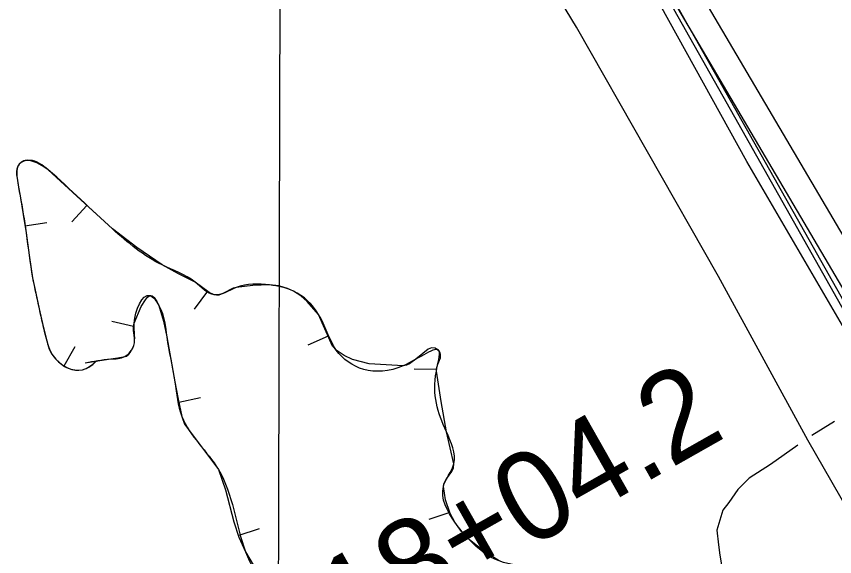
# Model space of a CAD drawing. Extents: x 3177185 to 3215018, y 812988 to 838321.
# Drawn here: x 3191545 to 3192464, y 824888 to 825495 of the extents above; entities that cross this region are included whole.
import ezdxf

# ---------------------------------------------------------------- set-up
doc = ezdxf.new("R2010")
doc.units = 0
for name, color, linetype in [('V-BORW-LINE', 7, 'Continuous'), ('V-GRID-MAJR', 7, 'Continuous'), ('V-LEVE-TOET', 7, 'Continuous'), ('V-RAIL-TRAK', 7, 'Continuous'), ('V-ROAD-CNTR', 7, 'Continuous'), ('V-SURV-IDEN', 7, 'Continuous'), ('V-SURV-LINE', 7, 'Continuous'), ('V-TOPO-SHOR', 7, 'Continuous')]:
    doc.layers.add(name, color=color, linetype=linetype)

msp = doc.modelspace()

# ---------------------------------------------------------------- linework, layer by layer
at = {"layer": 'V-BORW-LINE'}
for p, q in [((3191624.67, 825282.72), (3191607.73, 825264.34)), ((3191555.07, 825259.69), (3191579.75, 825263.68)), ((3191759.87, 825186.65), (3191745.25, 825166.37)), ((3191676.89, 825146.96), (3191652.53, 825152.58)), ((3191895.54, 825135.76), (3191872.63, 825125.76)), ((3191598.91, 825102.57), (3191611.45, 825124.2)), ((3192017.09, 825098.52), (3191992.1, 825099.02)), ((3191727.81, 825061.9), (3191752.24, 825067.19)), ((3192032.06, 824938.06), (3192008.43, 824929.9)), ((3191794.56, 824912.1), (3191818.35, 824919.79))]:
    msp.add_line(p, q, dxfattribs=at)
for points in [[(3192087.46, 824883.49), (3192070.43, 824894.56), (3192054.22, 824907.35), (3192045.38, 824916.49), (3192037.75, 824927.07), (3192032.46, 824936.9), (3192027.21, 824952.08), (3192024.92, 824966.97), (3192025.34, 824970.17), (3192028.29, 824975.69), (3192034.37, 824983.94), (3192036.42, 824988.16), (3192036.74, 824992.5), (3192032.54, 825010.47), (3192028.27, 825028.69), (3192022.34, 825062.59), (3192017.05, 825096.51), (3192017.11, 825099.34), (3192018.78, 825104.31), (3192021.75, 825111.77), (3192021.88, 825115.49), (3192021.29, 825117.34), (3192020.13, 825119.19), (3192015.73, 825122.55), (3192011.63, 825122.71), (3192007.89, 825121.23), (3191994.04, 825110.05), (3191986.93, 825104.84), (3191983.39, 825103.27), (3191979.88, 825102.76), (3191941.7, 825104.89), (3191922.71, 825109.89), (3191913.54, 825114.31), (3191904.67, 825120.36), (3191900.37, 825124.7), (3191884.78, 825160.42), (3191872.14, 825174.73), (3191864.96, 825181.12), (3191856.59, 825186.58), (3191850.01, 825189.58), (3191840.01, 825192.35), (3191829.83, 825193.44), (3191810.95, 825192.81), (3191792.1, 825190.48), (3191788.92, 825189.66), (3191778, 825184.1), (3191772.71, 825182.08), (3191770.12, 825181.83), (3191767.57, 825182.3), (3191762.04, 825185.08), (3191746.19, 825196.52), (3191727.52, 825205.97), (3191708.97, 825215.96), (3191680.5, 825235.37), (3191653.22, 825256.41), (3191617.68, 825289.16), (3191581.07, 825322.77), (3191576.13, 825326.28), (3191568.37, 825330.49), (3191560.5, 825333.36), (3191557.54, 825333.71), (3191555.23, 825333.35), (3191553.5, 825332.72), (3191550.97, 825331.19), (3191548.61, 825328.92), (3191547.23, 825326.98), (3191545.83, 825323.6), (3191545.47, 825321.06), (3191545.65, 825317.24), (3191546.25, 825313.44), (3191547.93, 825303.41), (3191549.61, 825293.38), (3191552.96, 825272.74), (3191556.29, 825252.1), (3191559.89, 825226.83), (3191563.61, 825201.58), (3191567.08, 825184.05), (3191570.93, 825166.59), (3191574.7, 825150.01), (3191578.7, 825133.47), (3191582.39, 825121.47), (3191585.33, 825115.75), (3191589.55, 825110.13), (3191596.42, 825104.01), (3191602.15, 825100.69), (3191606.59, 825098.97)], [(3191622.74, 825105.9), (3191637.05, 825108.07), (3191651.35, 825110.31), (3191659.26, 825111.55), (3191667.16, 825113.01), (3191669.02, 825113.65), (3191671.79, 825115.73), (3191673.51, 825117.87), (3191675.59, 825121.63), (3191677.22, 825125.54), (3191677.98, 825128.58), (3191677.96, 825134.03), (3191676.82, 825142.34), (3191676.78, 825146.48), (3191677.72, 825150.57), (3191685.64, 825169.16), (3191690.3, 825176.9), (3191692.78, 825179.7), (3191695.35, 825181.52), (3191696.56, 825181.65), (3191697.75, 825181.17), (3191699.98, 825179.28), (3191703.2, 825174.95), (3191705.5, 825170.33), (3191710.74, 825152.79), (3191714.34, 825135.1), (3191718.86, 825109.89), (3191723.39, 825084.68), (3191727.1, 825065.15), (3191731.31, 825045.72), (3191734.26, 825037.3), (3191772.33, 824986.11), (3191780.34, 824963.24), (3191789.57, 824927.54), (3191795.2, 824910.12), (3191802.89, 824893.65), (3191825.79, 824854.31)], [(3191606.59, 825098.97), (3191613.23, 825097.71), (3191619.51, 825098.14), (3191623.66, 825099.49), (3191626.75, 825101.05), (3191631.24, 825104.19), (3191635.42, 825108.18)]]:
    msp.add_lwpolyline(points, dxfattribs=at)
msp.add_spline([(3191622.74, 825105.9), (3191651.35, 825110.31), (3191667.16, 825113.01), (3191677.22, 825125.54), (3191677.72, 825150.57), (3191695.35, 825181.52), (3191705.5, 825170.33), (3191714.34, 825135.1), (3191723.39, 825084.68), (3191731.31, 825045.72), (3191772.33, 824986.11), (3191802.89, 824893.65), (3191849.31, 824815.33), (3191873.27, 824776.77), (3191924.89, 824683.21), (3191955.68, 824640.33), (3191971.71, 824570.68), (3191994.09, 824511.84), (3192045.28, 824429.31), (3192094.98, 824333.85), (3192117.09, 824299.57), (3192155.04, 824266.52), (3192177.34, 824258.66), (3192266.57, 824245.11), (3192286.06, 824241.9), (3192324.31, 824264.61), (3192396.65, 824301.18), (3192434.71, 824342.9), (3192456.06, 824382.02), (3192450.7, 824405.72), (3192421.02, 824433.31), (3192394.96, 824461.72), (3192377.46, 824484.73), (3192346.7, 824507.97), (3192331.22, 824546.68), (3192293.08, 824605.19), (3192260.26, 824644.08), (3192219.88, 824680.1), (3192201.76, 824725.25), (3192187.27, 824762.13), (3192143.81, 824820.9), (3192124.9, 824870.85), (3192087.46, 824883.49), (3192054.22, 824907.35), (3192037.75, 824927.07), (3192024.92, 824966.97), (3192036.74, 824992.5), (3192028.27, 825028.69), (3192017.05, 825096.51), (3192020.13, 825119.19), (3191979.88, 825102.76), (3191904.67, 825120.36), (3191884.78, 825160.42), (3191856.59, 825186.58), (3191829.83, 825193.44), (3191792.1, 825190.48), (3191767.57, 825182.3), (3191746.19, 825196.52), (3191708.97, 825215.96), (3191653.22, 825256.41), (3191581.07, 825322.77), (3191560.5, 825333.36), (3191548.61, 825328.92), (3191546.25, 825313.44), (3191549.61, 825293.38), (3191556.29, 825252.1), (3191563.61, 825201.58), (3191570.93, 825166.59), (3191578.7, 825133.47), (3191589.55, 825110.13), (3191619.51, 825098.14), (3191635.42, 825108.18)], degree=3, dxfattribs=at)
at = {"layer": 'V-GRID-MAJR'}
msp.add_spline([(3191823.85, 818374.88), (3191838.83, 824434.08), (3191853.82, 830496.35), (3191868.81, 836558.67), (3191868.82, 836561.71)], degree=3, dxfattribs=at)
at = {"layer": 'V-LEVE-TOET'}
msp.add_lwpolyline([(3192598.06, 824733.75), (3192434.16, 825019.22), (3192334.09, 825203.02), (3192174.4, 825482.79), (3191999.78, 825771.04)], dxfattribs=at)
at = {"layer": 'V-RAIL-TRAK'}
msp.add_lwpolyline([(3193727.31, 822943), (3193577.66, 823206.02), (3193415.88, 823494.57), (3193219.92, 823842.66), (3193027.52, 824182.94), (3192797.07, 824592.35), (3192558.2, 825016.72), (3192352.2, 825381.72), (3192184.26, 825679.88), (3191974.37, 826050.57), (3191871.7, 826233.87)], dxfattribs=at)
at = {"layer": 'V-ROAD-CNTR'}
msp.add_lwpolyline([(3191892.33, 826207.06), (3193654.22, 823085.52)], dxfattribs=at)
at = {"layer": 'V-SURV-LINE'}
for points in [[(3192016.41, 826025.5), (3192510.76, 825186.06)], [(3192484.91, 825170.83), (3191990.56, 826010.28)]]:
    msp.add_lwpolyline(points, dxfattribs=at)
at = {"layer": 'V-TOPO-SHOR'}
msp.add_line((3192464.22, 825040), (3192438.6, 825024.39), dxfattribs=at)
for points in [[(3195564.02, 819660.74), (3195052.08, 820581.07), (3194839.26, 820937.7), (3194281.03, 821921.39), (3194056.98, 822346.95), (3193780.88, 822818.62), (3193257.44, 823744.7), (3192803.03, 824538.49), (3192509.67, 825084.93), (3192365.87, 825332.27), (3191974.73, 826039.77)], [(3192423.09, 825013.65), (3192392.41, 824991.98), (3192368.3, 824976.54), (3192355.48, 824963.6), (3192345.35, 824949.31), (3192338.94, 824940.56), (3192331.99, 824918.02), (3192333.98, 824901.68), (3192335.31, 824889.89), (3192336.98, 824881.3), (3192336.12, 824875.08), (3192332.4, 824865.82), (3192320.27, 824860.96), (3192296.85, 824852.59), (3192260.46, 824838.51), (3192238.21, 824827.27), (3192224.55, 824814.17), (3192213.24, 824799.88), (3192201.1, 824790.13), (3192186.43, 824778.38), (3192168.73, 824765.78), (3192161.71, 824759.57)]]:
    msp.add_lwpolyline(points, dxfattribs=at)

# ---------------------------------------------------------------- texts
at = {"layer": 'V-SURV-IDEN'}
msp.add_text('1318+04.2', height=100, rotation=29.55444, dxfattribs=at).set_placement((3191791.68, 824710.29))

doc.saveas('drawing.dxf')
